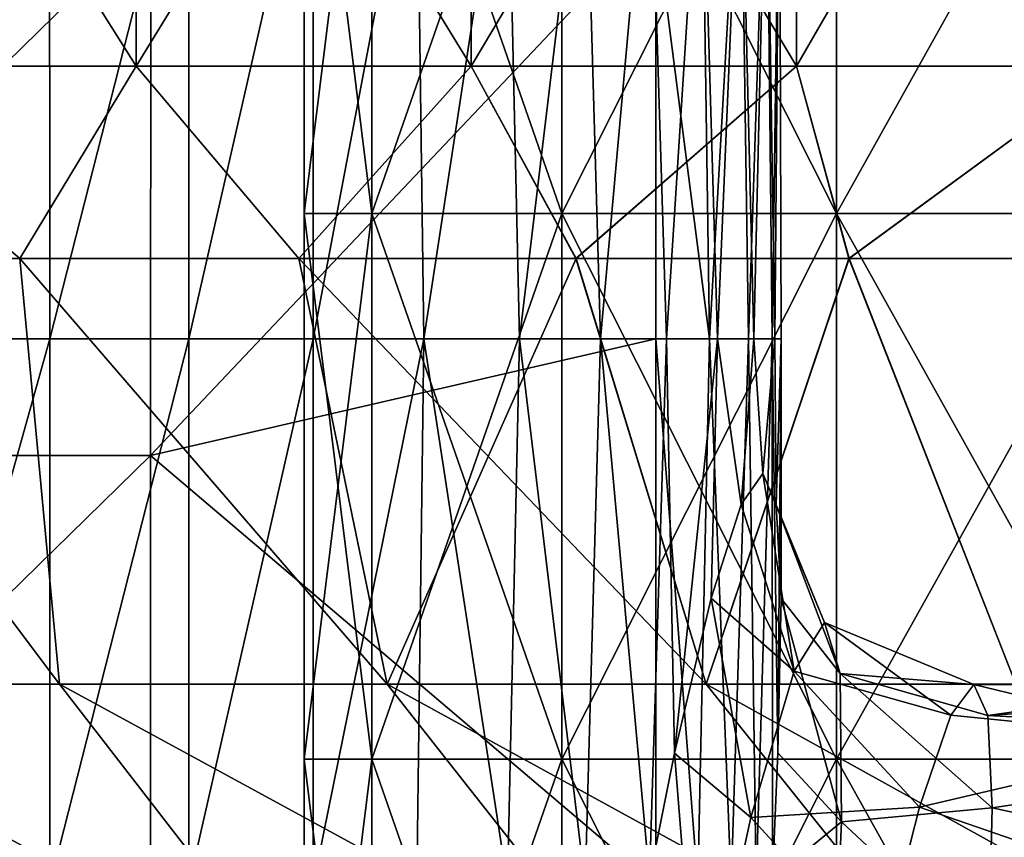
# Model space of a CAD drawing. Header units: inches. Extents: x -4.75 to 4.5, y 0 to 1.88.
# Tile 366 of 462: x 2.77 to 2.91, y 1.29 to 1.41. Entities that reach past the tile are written whole.
import ezdxf

# ---------------------------------------------------------------- set-up
doc = ezdxf.new("R2010")
doc.units = ezdxf.units.IN
doc.header["$LTSCALE"] = 101.851852
doc.header["$MEASUREMENT"] = 0
for name, color, linetype in [('11', 7, 'CONTINUOUS'), ('115', 7, 'CONTINUOUS'), ('12', 7, 'CONTINUOUS'), ('120', 7, 'CONTINUOUS'), ('39', 7, 'CONTINUOUS'), ('61', 7, 'CONTINUOUS'), ('62', 7, 'CONTINUOUS'), ('73', 7, 'CONTINUOUS'), ('74', 7, 'CONTINUOUS'), ('91', 7, 'CONTINUOUS'), ('92', 7, 'CONTINUOUS'), ('93', 7, 'CONTINUOUS')]:
    doc.layers.add(name, color=color, linetype=linetype)

msp = doc.modelspace()

# ---------------------------------------------------------------- linework, layer by layer
at = {"layer": '11', "color": 13, "linetype": 'Continuous', "true_color": 0xd67263}
for points in [[(2.74913, 1.4433, 0.85495), (2.77164, 1.4433, 0.77887), (2.7492, 1.36322, 0.85473), (2.74913, 1.4433, 0.85495)], [(2.7492, 1.36322, 0.85473), (2.77164, 1.4433, 0.77887), (2.77168, 1.36322, 0.77872), (2.7492, 1.36322, 0.85473)], [(2.77164, 1.4433, 0.77887), (2.79205, 1.4433, 0.7022), (2.77168, 1.36322, 0.77872), (2.77164, 1.4433, 0.77887)], [(2.77168, 1.36322, 0.77872), (2.79205, 1.4433, 0.7022), (2.79207, 1.36322, 0.70213), (2.77168, 1.36322, 0.77872)], [(2.79205, 1.4433, 0.7022), (2.81034, 1.4433, 0.625), (2.79207, 1.36322, 0.70213), (2.79205, 1.4433, 0.7022)], [(2.79207, 1.36322, 0.70213), (2.81034, 1.4433, 0.625), (2.81034, 1.36322, 0.625), (2.79207, 1.36322, 0.70213)], [(2.7492, 1.36322, 0.85473), (2.77168, 1.36322, 0.77872), (2.7492, 1.28314, 0.85473), (2.7492, 1.36322, 0.85473)], [(2.77168, 1.36322, 0.77872), (2.77168, 1.28314, 0.77872), (2.7492, 1.28314, 0.85473), (2.77168, 1.36322, 0.77872)], [(2.77168, 1.36322, 0.77872), (2.79207, 1.36322, 0.70213), (2.77168, 1.28314, 0.77872), (2.77168, 1.36322, 0.77872)], [(2.79207, 1.36322, 0.70213), (2.79207, 1.28314, 0.70213), (2.77168, 1.28314, 0.77872), (2.79207, 1.36322, 0.70213)], [(2.79207, 1.36322, 0.70213), (2.81034, 1.36322, 0.625), (2.79207, 1.28314, 0.70213), (2.79207, 1.36322, 0.70213)], [(2.81034, 1.36322, 0.625), (2.81034, 1.28314, 0.625), (2.79207, 1.28314, 0.70213), (2.81034, 1.36322, 0.625)]]:
    msp.add_3dface(points, dxfattribs=at)
at = {"layer": '115', "color": 13, "linetype": 'Continuous', "true_color": 0xd67263}
for points in [[(2.7731, 1.31256, 2.26289), (2.7261, 1.375, 2.29342), (2.72371, 1.31256, 2.3221), (2.7731, 1.31256, 2.26289)], [(2.76725, 1.375, 2.2436), (2.7261, 1.375, 2.29342), (2.7731, 1.31256, 2.26289), (2.76725, 1.375, 2.2436)], [(2.80821, 1.375, 2.19212), (2.76725, 1.375, 2.2436), (2.8212, 1.31256, 2.20263), (2.80821, 1.375, 2.19212)], [(2.8212, 1.31256, 2.20263), (2.76725, 1.375, 2.2436), (2.7731, 1.31256, 2.26289), (2.8212, 1.31256, 2.20263)], [(2.84889, 1.375, 2.13897), (2.80821, 1.375, 2.19212), (2.86799, 1.31256, 2.14135), (2.84889, 1.375, 2.13897)], [(2.86799, 1.31256, 2.14135), (2.80821, 1.375, 2.19212), (2.8212, 1.31256, 2.20263), (2.86799, 1.31256, 2.14135)], [(2.88894, 1.375, 2.08457), (2.84889, 1.375, 2.13897), (2.86799, 1.31256, 2.14135), (2.88894, 1.375, 2.08457)], [(2.91346, 1.31256, 2.07907), (2.88894, 1.375, 2.08457), (2.86799, 1.31256, 2.14135), (2.91346, 1.31256, 2.07907)], [(2.92807, 1.375, 2.02924), (2.88894, 1.375, 2.08457), (2.91346, 1.31256, 2.07907), (2.92807, 1.375, 2.02924)], [(2.7731, 1.31256, 2.26289), (2.72371, 1.31256, 2.3221), (2.80857, 1.26675, 2.29184), (2.7731, 1.31256, 2.26289)], [(2.72371, 1.31256, 2.3221), (2.75855, 1.26675, 2.35181), (2.80857, 1.26675, 2.29184), (2.72371, 1.31256, 2.3221)], [(2.8212, 1.31256, 2.20263), (2.7731, 1.31256, 2.26289), (2.85729, 1.26675, 2.23081), (2.8212, 1.31256, 2.20263)], [(2.7731, 1.31256, 2.26289), (2.80857, 1.26675, 2.29184), (2.85729, 1.26675, 2.23081), (2.7731, 1.31256, 2.26289)], [(2.86799, 1.31256, 2.14135), (2.8212, 1.31256, 2.20263), (2.90468, 1.26675, 2.16874), (2.86799, 1.31256, 2.14135)], [(2.8212, 1.31256, 2.20263), (2.85729, 1.26675, 2.23081), (2.90468, 1.26675, 2.16874), (2.8212, 1.31256, 2.20263)], [(2.91346, 1.31256, 2.07907), (2.86799, 1.31256, 2.14135), (2.95072, 1.26675, 2.10567), (2.91346, 1.31256, 2.07907)], [(2.86799, 1.31256, 2.14135), (2.90468, 1.26675, 2.16874), (2.95072, 1.26675, 2.10567), (2.86799, 1.31256, 2.14135)]]:
    msp.add_3dface(points, dxfattribs=at)
at = {"layer": '12', "color": 13, "linetype": 'Continuous', "true_color": 0xd67263}
for points in [[(2.78436, 1.40326, -2.22232), (2.73381, 1.40326, -2.28423), (2.78436, 1.48334, -2.22232), (2.78436, 1.40326, -2.22232)], [(2.73381, 1.40326, -2.28423), (2.73381, 1.48334, -2.28423), (2.78436, 1.48334, -2.22232), (2.73381, 1.40326, -2.28423)], [(2.73381, 1.40326, 2.28423), (2.78436, 1.40326, 2.22232), (2.73381, 1.48334, 2.28423), (2.73381, 1.40326, 2.28423)], [(2.78436, 1.40326, 2.22232), (2.78436, 1.48334, 2.22232), (2.73381, 1.48334, 2.28423), (2.78436, 1.40326, 2.22232)], [(2.83352, 1.40326, -2.1593), (2.78436, 1.40326, -2.22232), (2.83352, 1.48334, -2.1593), (2.83352, 1.40326, -2.1593)], [(2.78436, 1.40326, -2.22232), (2.78436, 1.48334, -2.22232), (2.83352, 1.48334, -2.1593), (2.78436, 1.40326, -2.22232)], [(2.78436, 1.40326, 2.22232), (2.83352, 1.40326, 2.1593), (2.78436, 1.48334, 2.22232), (2.78436, 1.40326, 2.22232)], [(2.83352, 1.40326, 2.1593), (2.83352, 1.48334, 2.1593), (2.78436, 1.48334, 2.22232), (2.83352, 1.40326, 2.1593)], [(2.88125, 1.40326, -2.09519), (2.83352, 1.40326, -2.1593), (2.88125, 1.48334, -2.09519), (2.88125, 1.40326, -2.09519)], [(2.83352, 1.40326, -2.1593), (2.83352, 1.48334, -2.1593), (2.88125, 1.48334, -2.09519), (2.83352, 1.40326, -2.1593)], [(2.83352, 1.40326, 2.1593), (2.88125, 1.40326, 2.09519), (2.83352, 1.48334, 2.1593), (2.83352, 1.40326, 2.1593)], [(2.88125, 1.40326, 2.09519), (2.88125, 1.48334, 2.09519), (2.83352, 1.48334, 2.1593), (2.88125, 1.40326, 2.09519)], [(2.92753, 1.40326, -2.03002), (2.88125, 1.40326, -2.09519), (2.92753, 1.48334, -2.03002), (2.92753, 1.40326, -2.03002)], [(2.88125, 1.40326, -2.09519), (2.88125, 1.48334, -2.09519), (2.92753, 1.48334, -2.03002), (2.88125, 1.40326, -2.09519)], [(2.88125, 1.40326, 2.09519), (2.92753, 1.40326, 2.03002), (2.88125, 1.48334, 2.09519), (2.88125, 1.40326, 2.09519)], [(2.92753, 1.40326, 2.03002), (2.92753, 1.48334, 2.03002), (2.88125, 1.48334, 2.09519), (2.92753, 1.40326, 2.03002)], [(2.76725, 1.375, 2.2436), (2.73381, 1.40326, 2.28423), (2.7261, 1.375, 2.29342), (2.76725, 1.375, 2.2436)], [(2.76727, 1.375, -2.24357), (2.72613, 1.375, -2.29339), (2.73381, 1.40326, -2.28423), (2.76727, 1.375, -2.24357)], [(2.78436, 1.40326, -2.22232), (2.76727, 1.375, -2.24357), (2.73381, 1.40326, -2.28423), (2.78436, 1.40326, -2.22232)], [(2.78436, 1.40326, 2.22232), (2.73381, 1.40326, 2.28423), (2.76725, 1.375, 2.2436), (2.78436, 1.40326, 2.22232)], [(2.80821, 1.375, 2.19212), (2.78436, 1.40326, 2.22232), (2.76725, 1.375, 2.2436), (2.80821, 1.375, 2.19212)], [(2.80823, 1.375, -2.19209), (2.76727, 1.375, -2.24357), (2.78436, 1.40326, -2.22232), (2.80823, 1.375, -2.19209)], [(2.83352, 1.40326, -2.1593), (2.80823, 1.375, -2.19209), (2.78436, 1.40326, -2.22232), (2.83352, 1.40326, -2.1593)], [(2.83352, 1.40326, 2.1593), (2.78436, 1.40326, 2.22232), (2.80821, 1.375, 2.19212), (2.83352, 1.40326, 2.1593)], [(2.84889, 1.375, 2.13897), (2.83352, 1.40326, 2.1593), (2.80821, 1.375, 2.19212), (2.84889, 1.375, 2.13897)], [(2.84892, 1.375, -2.13893), (2.80823, 1.375, -2.19209), (2.83352, 1.40326, -2.1593), (2.84892, 1.375, -2.13893)], [(2.88125, 1.40326, -2.09519), (2.84892, 1.375, -2.13893), (2.83352, 1.40326, -2.1593), (2.88125, 1.40326, -2.09519)], [(2.88125, 1.40326, 2.09519), (2.83352, 1.40326, 2.1593), (2.84889, 1.375, 2.13897), (2.88125, 1.40326, 2.09519)], [(2.88894, 1.375, 2.08457), (2.88125, 1.40326, 2.09519), (2.84889, 1.375, 2.13897), (2.88894, 1.375, 2.08457)], [(2.88898, 1.375, -2.08451), (2.84892, 1.375, -2.13893), (2.88125, 1.40326, -2.09519), (2.88898, 1.375, -2.08451)], [(2.92753, 1.40326, -2.03002), (2.88898, 1.375, -2.08451), (2.88125, 1.40326, -2.09519), (2.92753, 1.40326, -2.03002)], [(2.92753, 1.40326, 2.03002), (2.88125, 1.40326, 2.09519), (2.88894, 1.375, 2.08457), (2.92753, 1.40326, 2.03002)], [(2.92807, 1.375, 2.02924), (2.92753, 1.40326, 2.03002), (2.88894, 1.375, 2.08457), (2.92807, 1.375, 2.02924)], [(2.92812, 1.375, -2.02917), (2.88898, 1.375, -2.08451), (2.92753, 1.40326, -2.03002), (2.92812, 1.375, -2.02917)]]:
    msp.add_3dface(points, dxfattribs=at)
at = {"layer": '120', "color": 13, "linetype": 'Continuous', "true_color": 0xd67263}
for points in [[(2.72371, 1.31256, -2.3221), (2.72613, 1.375, -2.29339), (2.7731, 1.31256, -2.26289), (2.72371, 1.31256, -2.3221)], [(2.72613, 1.375, -2.29339), (2.76727, 1.375, -2.24357), (2.7731, 1.31256, -2.26289), (2.72613, 1.375, -2.29339)], [(2.76727, 1.375, -2.24357), (2.80823, 1.375, -2.19209), (2.8212, 1.31256, -2.20263), (2.76727, 1.375, -2.24357)], [(2.7731, 1.31256, -2.26289), (2.76727, 1.375, -2.24357), (2.8212, 1.31256, -2.20263), (2.7731, 1.31256, -2.26289)], [(2.80823, 1.375, -2.19209), (2.84892, 1.375, -2.13893), (2.8212, 1.31256, -2.20263), (2.80823, 1.375, -2.19209)], [(2.8212, 1.31256, -2.20263), (2.84892, 1.375, -2.13893), (2.86799, 1.31256, -2.14135), (2.8212, 1.31256, -2.20263)], [(2.84892, 1.375, -2.13893), (2.88898, 1.375, -2.08451), (2.86799, 1.31256, -2.14135), (2.84892, 1.375, -2.13893)], [(2.86799, 1.31256, -2.14135), (2.88898, 1.375, -2.08451), (2.91346, 1.31256, -2.07907), (2.86799, 1.31256, -2.14135)], [(2.88898, 1.375, -2.08451), (2.92812, 1.375, -2.02917), (2.91346, 1.31256, -2.07907), (2.88898, 1.375, -2.08451)], [(2.80857, 1.26675, -2.29184), (2.75855, 1.26675, -2.35181), (2.72371, 1.31256, -2.3221), (2.80857, 1.26675, -2.29184)], [(2.80857, 1.26675, -2.29184), (2.72371, 1.31256, -2.3221), (2.7731, 1.31256, -2.26289), (2.80857, 1.26675, -2.29184)], [(2.85729, 1.26675, -2.23081), (2.80857, 1.26675, -2.29184), (2.7731, 1.31256, -2.26289), (2.85729, 1.26675, -2.23081)], [(2.85729, 1.26675, -2.23081), (2.7731, 1.31256, -2.26289), (2.8212, 1.31256, -2.20263), (2.85729, 1.26675, -2.23081)], [(2.90468, 1.26675, -2.16874), (2.85729, 1.26675, -2.23081), (2.8212, 1.31256, -2.20263), (2.90468, 1.26675, -2.16874)], [(2.90468, 1.26675, -2.16874), (2.8212, 1.31256, -2.20263), (2.86799, 1.31256, -2.14135), (2.90468, 1.26675, -2.16874)], [(2.95072, 1.26675, -2.10567), (2.90468, 1.26675, -2.16874), (2.86799, 1.31256, -2.14135), (2.95072, 1.26675, -2.10567)], [(2.95072, 1.26675, -2.10567), (2.86799, 1.31256, -2.14135), (2.91346, 1.31256, -2.07907), (2.95072, 1.26675, -2.10567)]]:
    msp.add_3dface(points, dxfattribs=at)
at = {"layer": '39', "color": 13, "linetype": 'Continuous', "true_color": 0xd67263}
for points in [[(2.81034, 1.36322, 0.625), (2.81034, 1.4433, 0.625), (2.8255, 1.4433, 0.55246), (2.81034, 1.36322, 0.625)], [(2.82655, 1.36322, 0.54704), (2.81034, 1.36322, 0.625), (2.8255, 1.4433, 0.55246), (2.82655, 1.36322, 0.54704)], [(2.83878, 1.4433, 0.47956), (2.82655, 1.36322, 0.54704), (2.8255, 1.4433, 0.55246), (2.83878, 1.4433, 0.47956)], [(2.8406, 1.36322, 0.46866), (2.82655, 1.36322, 0.54704), (2.83878, 1.4433, 0.47956), (2.8406, 1.36322, 0.46866)], [(2.85018, 1.4433, 0.40633), (2.8406, 1.36322, 0.46866), (2.83878, 1.4433, 0.47956), (2.85018, 1.4433, 0.40633)], [(2.85247, 1.36322, 0.38992), (2.8406, 1.36322, 0.46866), (2.85018, 1.4433, 0.40633), (2.85247, 1.36322, 0.38992)], [(2.8597, 1.4433, 0.33284), (2.85247, 1.36322, 0.38992), (2.85018, 1.4433, 0.40633), (2.8597, 1.4433, 0.33284)], [(2.86217, 1.36322, 0.31089), (2.85247, 1.36322, 0.38992), (2.8597, 1.4433, 0.33284), (2.86217, 1.36322, 0.31089)], [(2.86731, 1.4433, 0.25913), (2.86217, 1.36322, 0.31089), (2.8597, 1.4433, 0.33284), (2.86731, 1.4433, 0.25913)], [(2.86061, 1.4245, -0.32485), (2.8685, 1.36322, -0.24561), (2.86733, 1.4433, -0.25892), (2.86061, 1.4245, -0.32485)], [(2.86967, 1.36322, 0.23162), (2.86217, 1.36322, 0.31089), (2.86731, 1.4433, 0.25913), (2.86967, 1.36322, 0.23162)], [(2.87303, 1.4433, 0.18524), (2.86967, 1.36322, 0.23162), (2.86731, 1.4433, 0.25913), (2.87303, 1.4433, 0.18524)], [(2.86733, 1.4433, -0.25892), (2.8685, 1.36322, -0.24561), (2.87305, 1.4433, -0.18504), (2.86733, 1.4433, -0.25892)], [(2.8685, 1.36322, -0.24561), (2.8742, 1.36322, -0.16619), (2.87305, 1.4433, -0.18504), (2.8685, 1.36322, -0.24561)], [(2.87498, 1.36322, 0.15217), (2.86967, 1.36322, 0.23162), (2.87303, 1.4433, 0.18524), (2.87498, 1.36322, 0.15217)], [(2.87685, 1.4433, 0.11124), (2.87498, 1.36322, 0.15217), (2.87303, 1.4433, 0.18524), (2.87685, 1.4433, 0.11124)], [(2.87305, 1.4433, -0.18504), (2.8742, 1.36322, -0.16619), (2.87686, 1.4433, -0.11103), (2.87305, 1.4433, -0.18504)], [(2.8742, 1.36322, -0.16619), (2.8777, 1.36322, -0.08664), (2.87686, 1.4433, -0.11103), (2.8742, 1.36322, -0.16619)], [(2.87808, 1.36322, 0.0726), (2.87498, 1.36322, 0.15217), (2.87685, 1.4433, 0.11124), (2.87808, 1.36322, 0.0726)], [(2.87876, 1.4433, 0.03715), (2.87808, 1.36322, 0.0726), (2.87685, 1.4433, 0.11124), (2.87876, 1.4433, 0.03715)], [(2.87686, 1.4433, -0.11103), (2.8777, 1.36322, -0.08664), (2.87876, 1.4433, -0.03695), (2.87686, 1.4433, -0.11103)], [(2.8777, 1.36322, -0.08664), (2.87899, 1.36322, -0.00702), (2.87876, 1.4433, -0.03695), (2.8777, 1.36322, -0.08664)], [(2.87899, 1.36322, -0.00702), (2.87808, 1.36322, 0.0726), (2.87876, 1.4433, 0.03715), (2.87899, 1.36322, -0.00702)], [(2.87876, 1.4433, -0.03695), (2.87899, 1.36322, -0.00702), (2.87876, 1.4433, 0.03715), (2.87876, 1.4433, -0.03695)], [(2.86061, 1.36322, -0.32485), (2.8685, 1.36322, -0.24561), (2.86061, 1.4245, -0.32485), (2.86061, 1.36322, -0.32485)], [(2.81034, 1.28314, 0.625), (2.81034, 1.36322, 0.625), (2.82655, 1.36322, 0.54704), (2.81034, 1.28314, 0.625)], [(2.81034, 1.28314, 0.625), (2.82655, 1.36322, 0.54704), (2.82552, 1.28314, 0.55232), (2.81034, 1.28314, 0.625)], [(2.82552, 1.28314, 0.55232), (2.82655, 1.36322, 0.54704), (2.83883, 1.28314, 0.47927), (2.82552, 1.28314, 0.55232)], [(2.82655, 1.36322, 0.54704), (2.8406, 1.36322, 0.46866), (2.83883, 1.28314, 0.47927), (2.82655, 1.36322, 0.54704)], [(2.83883, 1.28314, 0.47927), (2.8406, 1.36322, 0.46866), (2.85024, 1.28314, 0.4059), (2.83883, 1.28314, 0.47927)], [(2.8406, 1.36322, 0.46866), (2.85247, 1.36322, 0.38992), (2.85024, 1.28314, 0.4059), (2.8406, 1.36322, 0.46866)], [(2.85024, 1.28314, 0.4059), (2.85247, 1.36322, 0.38992), (2.8597, 1.28409, 0.33282), (2.85024, 1.28314, 0.4059)], [(2.85247, 1.36322, 0.38992), (2.86217, 1.36322, 0.31089), (2.8597, 1.28409, 0.33282), (2.85247, 1.36322, 0.38992)], [(2.8597, 1.28409, 0.33282), (2.86217, 1.36322, 0.31089), (2.86337, 1.30246, 0.29962), (2.8597, 1.28409, 0.33282)], [(2.86061, 1.28314, -0.32485), (2.86678, 1.28314, -0.26503), (2.86061, 1.36322, -0.32485), (2.86061, 1.28314, -0.32485)], [(2.86061, 1.36322, -0.32485), (2.86678, 1.28314, -0.26503), (2.8685, 1.36322, -0.24561), (2.86061, 1.36322, -0.32485)], [(2.86217, 1.36322, 0.31089), (2.86967, 1.36322, 0.23162), (2.86337, 1.30246, 0.29962), (2.86217, 1.36322, 0.31089)], [(2.86337, 1.30246, 0.29962), (2.86967, 1.36322, 0.23162), (2.86874, 1.3252, 0.2428), (2.86337, 1.30246, 0.29962)], [(2.86678, 1.28314, -0.26503), (2.87169, 1.28314, -0.20509), (2.8685, 1.36322, -0.24561), (2.86678, 1.28314, -0.26503)], [(2.8685, 1.36322, -0.24561), (2.87169, 1.28314, -0.20509), (2.8742, 1.36322, -0.16619), (2.8685, 1.36322, -0.24561)], [(2.86874, 1.3252, 0.2428), (2.86967, 1.36322, 0.23162), (2.87313, 1.33895, 0.18379), (2.86874, 1.3252, 0.2428)], [(2.86967, 1.36322, 0.23162), (2.87498, 1.36322, 0.15217), (2.87313, 1.33895, 0.18379), (2.86967, 1.36322, 0.23162)], [(2.87169, 1.28314, -0.20509), (2.87534, 1.28314, -0.14506), (2.8742, 1.36322, -0.16619), (2.87169, 1.28314, -0.20509)], [(2.87313, 1.33895, 0.18379), (2.87498, 1.36322, 0.15217), (2.87634, 1.3435, 0.12367), (2.87313, 1.33895, 0.18379)], [(2.8742, 1.36322, -0.16619), (2.87534, 1.28314, -0.14506), (2.8777, 1.36322, -0.08664), (2.8742, 1.36322, -0.16619)], [(2.87498, 1.36322, 0.15217), (2.87808, 1.36322, 0.0726), (2.87634, 1.3435, 0.12367), (2.87498, 1.36322, 0.15217)], [(2.87534, 1.28314, -0.14506), (2.87773, 1.28408, -0.08552), (2.8777, 1.36322, -0.08664), (2.87534, 1.28314, -0.14506)], [(2.87634, 1.3435, 0.12367), (2.87808, 1.36322, 0.0726), (2.8783, 1.33889, 0.06326), (2.87634, 1.3435, 0.12367)], [(2.8777, 1.36322, -0.08664), (2.87773, 1.28408, -0.08552), (2.87853, 1.30252, -0.05217), (2.8777, 1.36322, -0.08664)], [(2.87899, 1.36322, -0.00702), (2.8777, 1.36322, -0.08664), (2.87853, 1.30252, -0.05217), (2.87899, 1.36322, -0.00702)], [(2.87808, 1.36322, 0.0726), (2.87899, 1.36322, -0.00702), (2.8783, 1.33889, 0.06326), (2.87808, 1.36322, 0.0726)], [(2.8783, 1.33889, 0.06326), (2.87899, 1.36322, -0.00702), (2.879, 1.32515, 0.00434), (2.8783, 1.33889, 0.06326)], [(2.879, 1.32515, 0.00434), (2.87899, 1.36322, -0.00702), (2.87853, 1.30252, -0.05217), (2.879, 1.32515, 0.00434)]]:
    msp.add_3dface(points, dxfattribs=at)
at = {"layer": '61', "color": 13, "linetype": 'Continuous', "true_color": 0xd67263}
for points in [[(2.90731, 1.3125, 0.125), (2.90932, 1.30796, 0.06685), (2.94114, 1.3125, 0.125), (2.90731, 1.3125, 0.125)], [(2.94114, 1.3125, 0.125), (2.90932, 1.30796, 0.06685), (2.9764, 1.3125, 0.125), (2.94114, 1.3125, 0.125)], [(2.9764, 1.3125, 0.125), (2.90932, 1.30796, 0.06685), (2.9764, 1.30431, 0.04703), (2.9764, 1.3125, 0.125)], [(2.90932, 1.30796, 0.06685), (2.90999, 1.29445, 0.01006), (2.9764, 1.30431, 0.04703), (2.90932, 1.30796, 0.06685)], [(2.9764, 1.30431, 0.04703), (2.90999, 1.29445, 0.01006), (2.9764, 1.28008, -0.02753), (2.9764, 1.30431, 0.04703)], [(2.90999, 1.29445, 0.01006), (2.90943, 1.27224, -0.04403), (2.9764, 1.28008, -0.02753), (2.90999, 1.29445, 0.01006)]]:
    msp.add_3dface(points, dxfattribs=at)
at = {"layer": '62', "color": 13, "linetype": 'Continuous', "true_color": 0xd67263}
for points in [[(2.90392, 1.30802, 0.18282), (2.90731, 1.3125, 0.125), (2.94114, 1.30431, 0.20297), (2.90392, 1.30802, 0.18282)], [(2.90731, 1.3125, 0.125), (2.94114, 1.3125, 0.125), (2.94114, 1.30431, 0.20297), (2.90731, 1.3125, 0.125)], [(2.89931, 1.29454, 0.23967), (2.90392, 1.30802, 0.18282), (2.94114, 1.30431, 0.20297), (2.89931, 1.29454, 0.23967)], [(2.94114, 1.28008, 0.27753), (2.89931, 1.29454, 0.23967), (2.94114, 1.30431, 0.20297), (2.94114, 1.28008, 0.27753)], [(2.89366, 1.27224, 0.29405), (2.89931, 1.29454, 0.23967), (2.94114, 1.28008, 0.27753), (2.89366, 1.27224, 0.29405)]]:
    msp.add_3dface(points, dxfattribs=at)
at = {"layer": '73', "color": 13, "linetype": 'Continuous', "true_color": 0xd67263}
for points in [[(2.81894, 1.46172, -1.40032), (2.80899, 1.46172, -1.35672), (2.81894, 1.38164, -1.40032), (2.81894, 1.46172, -1.40032)], [(2.81894, 1.38164, -1.40032), (2.80899, 1.46172, -1.35672), (2.80899, 1.38164, -1.35672), (2.81894, 1.38164, -1.40032)], [(2.84683, 1.46172, -1.43529), (2.81894, 1.46172, -1.40032), (2.84683, 1.38164, -1.43529), (2.84683, 1.46172, -1.43529)], [(2.84683, 1.38164, -1.43529), (2.81894, 1.46172, -1.40032), (2.81894, 1.38164, -1.40032), (2.84683, 1.38164, -1.43529)], [(2.88712, 1.46172, -1.4547), (2.84683, 1.46172, -1.43529), (2.88712, 1.38164, -1.4547), (2.88712, 1.46172, -1.4547)], [(2.88712, 1.38164, -1.4547), (2.84683, 1.46172, -1.43529), (2.84683, 1.38164, -1.43529), (2.88712, 1.38164, -1.4547)], [(2.93185, 1.46172, -1.4547), (2.88712, 1.46172, -1.4547), (2.93185, 1.38164, -1.4547), (2.93185, 1.46172, -1.4547)], [(2.93185, 1.38164, -1.4547), (2.88712, 1.46172, -1.4547), (2.88712, 1.38164, -1.4547), (2.93185, 1.38164, -1.4547)], [(2.81894, 1.38164, -1.40032), (2.80899, 1.38164, -1.35672), (2.81894, 1.30156, -1.40032), (2.81894, 1.38164, -1.40032)], [(2.81894, 1.30156, -1.40032), (2.80899, 1.38164, -1.35672), (2.80899, 1.30156, -1.35672), (2.81894, 1.30156, -1.40032)], [(2.84683, 1.38164, -1.43529), (2.81894, 1.38164, -1.40032), (2.84683, 1.30156, -1.43529), (2.84683, 1.38164, -1.43529)], [(2.84683, 1.30156, -1.43529), (2.81894, 1.38164, -1.40032), (2.81894, 1.30156, -1.40032), (2.84683, 1.30156, -1.43529)], [(2.88712, 1.38164, -1.4547), (2.84683, 1.38164, -1.43529), (2.88712, 1.30156, -1.4547), (2.88712, 1.38164, -1.4547)], [(2.88712, 1.30156, -1.4547), (2.84683, 1.38164, -1.43529), (2.84683, 1.30156, -1.43529), (2.88712, 1.30156, -1.4547)], [(2.93185, 1.38164, -1.4547), (2.88712, 1.38164, -1.4547), (2.93185, 1.30156, -1.4547), (2.93185, 1.38164, -1.4547)], [(2.93185, 1.30156, -1.4547), (2.88712, 1.38164, -1.4547), (2.88712, 1.30156, -1.4547), (2.93185, 1.30156, -1.4547)], [(2.81894, 1.30156, -1.40032), (2.80899, 1.30156, -1.35672), (2.81894, 1.22148, -1.40032), (2.81894, 1.30156, -1.40032)], [(2.81894, 1.22148, -1.40032), (2.80899, 1.30156, -1.35672), (2.80899, 1.22148, -1.35672), (2.81894, 1.22148, -1.40032)], [(2.84683, 1.30156, -1.43529), (2.81894, 1.30156, -1.40032), (2.84683, 1.22148, -1.43529), (2.84683, 1.30156, -1.43529)], [(2.84683, 1.22148, -1.43529), (2.81894, 1.30156, -1.40032), (2.81894, 1.22148, -1.40032), (2.84683, 1.22148, -1.43529)], [(2.88712, 1.30156, -1.4547), (2.84683, 1.30156, -1.43529), (2.88712, 1.22148, -1.4547), (2.88712, 1.30156, -1.4547)], [(2.88712, 1.22148, -1.4547), (2.84683, 1.30156, -1.43529), (2.84683, 1.22148, -1.43529), (2.88712, 1.22148, -1.4547)], [(2.93185, 1.30156, -1.4547), (2.88712, 1.30156, -1.4547), (2.93185, 1.22148, -1.4547), (2.93185, 1.30156, -1.4547)], [(2.93185, 1.22148, -1.4547), (2.88712, 1.30156, -1.4547), (2.88712, 1.22148, -1.4547), (2.93185, 1.22148, -1.4547)]]:
    msp.add_3dface(points, dxfattribs=at)
at = {"layer": '74', "color": 13, "linetype": 'Continuous', "true_color": 0xd67263}
for points in [[(2.80899, 1.38164, -1.35672), (2.80899, 1.46172, -1.35672), (2.81894, 1.46172, -1.31311), (2.80899, 1.38164, -1.35672)], [(2.80899, 1.38164, -1.35672), (2.81894, 1.46172, -1.31311), (2.81894, 1.38164, -1.31311), (2.80899, 1.38164, -1.35672)], [(2.81894, 1.46172, -1.31311), (2.84683, 1.46172, -1.27814), (2.81894, 1.38164, -1.31311), (2.81894, 1.46172, -1.31311)], [(2.81894, 1.38164, -1.31311), (2.84683, 1.46172, -1.27814), (2.84683, 1.38164, -1.27814), (2.81894, 1.38164, -1.31311)], [(2.84683, 1.46172, -1.27814), (2.88712, 1.46172, -1.25874), (2.84683, 1.38164, -1.27814), (2.84683, 1.46172, -1.27814)], [(2.84683, 1.38164, -1.27814), (2.88712, 1.46172, -1.25874), (2.88712, 1.38164, -1.25874), (2.84683, 1.38164, -1.27814)], [(2.88712, 1.46172, -1.25874), (2.93185, 1.46172, -1.25874), (2.88712, 1.38164, -1.25874), (2.88712, 1.46172, -1.25874)], [(2.88712, 1.38164, -1.25874), (2.93185, 1.46172, -1.25874), (2.93185, 1.38164, -1.25874), (2.88712, 1.38164, -1.25874)], [(2.80899, 1.30156, -1.35672), (2.80899, 1.38164, -1.35672), (2.81894, 1.38164, -1.31311), (2.80899, 1.30156, -1.35672)], [(2.80899, 1.30156, -1.35672), (2.81894, 1.38164, -1.31311), (2.81894, 1.30156, -1.31311), (2.80899, 1.30156, -1.35672)], [(2.81894, 1.38164, -1.31311), (2.84683, 1.38164, -1.27814), (2.81894, 1.30156, -1.31311), (2.81894, 1.38164, -1.31311)], [(2.81894, 1.30156, -1.31311), (2.84683, 1.38164, -1.27814), (2.84683, 1.30156, -1.27814), (2.81894, 1.30156, -1.31311)], [(2.84683, 1.38164, -1.27814), (2.88712, 1.38164, -1.25874), (2.84683, 1.30156, -1.27814), (2.84683, 1.38164, -1.27814)], [(2.84683, 1.30156, -1.27814), (2.88712, 1.38164, -1.25874), (2.88712, 1.30156, -1.25874), (2.84683, 1.30156, -1.27814)], [(2.88712, 1.38164, -1.25874), (2.93185, 1.38164, -1.25874), (2.88712, 1.30156, -1.25874), (2.88712, 1.38164, -1.25874)], [(2.88712, 1.30156, -1.25874), (2.93185, 1.38164, -1.25874), (2.93185, 1.30156, -1.25874), (2.88712, 1.30156, -1.25874)], [(2.80899, 1.22148, -1.35672), (2.80899, 1.30156, -1.35672), (2.81894, 1.30156, -1.31311), (2.80899, 1.22148, -1.35672)], [(2.80899, 1.22148, -1.35672), (2.81894, 1.30156, -1.31311), (2.81894, 1.22148, -1.31311), (2.80899, 1.22148, -1.35672)], [(2.81894, 1.30156, -1.31311), (2.84683, 1.30156, -1.27814), (2.81894, 1.22148, -1.31311), (2.81894, 1.30156, -1.31311)], [(2.81894, 1.22148, -1.31311), (2.84683, 1.30156, -1.27814), (2.84683, 1.22148, -1.27814), (2.81894, 1.22148, -1.31311)], [(2.84683, 1.30156, -1.27814), (2.88712, 1.30156, -1.25874), (2.84683, 1.22148, -1.27814), (2.84683, 1.30156, -1.27814)], [(2.84683, 1.22148, -1.27814), (2.88712, 1.30156, -1.25874), (2.88712, 1.22148, -1.25874), (2.84683, 1.22148, -1.27814)], [(2.88712, 1.30156, -1.25874), (2.93185, 1.30156, -1.25874), (2.88712, 1.22148, -1.25874), (2.88712, 1.30156, -1.25874)], [(2.88712, 1.22148, -1.25874), (2.93185, 1.30156, -1.25874), (2.93185, 1.22148, -1.25874), (2.88712, 1.22148, -1.25874)]]:
    msp.add_3dface(points, dxfattribs=at)
at = {"layer": '91', "color": 13, "linetype": 'Continuous', "true_color": 0xd67263}
for points in [[(2.87313, 1.33895, 0.18379), (2.87634, 1.3435, 0.12367), (2.8809, 1.31448, 0.19871), (2.87313, 1.33895, 0.18379)], [(2.8809, 1.31448, 0.19871), (2.87634, 1.3435, 0.12367), (2.88538, 1.32161, 0.12406), (2.8809, 1.31448, 0.19871)], [(2.86874, 1.3252, 0.2428), (2.87313, 1.33895, 0.18379), (2.8809, 1.31448, 0.19871), (2.86874, 1.3252, 0.2428)], [(2.86337, 1.30246, 0.29962), (2.86874, 1.3252, 0.2428), (2.87456, 1.29299, 0.27052), (2.86337, 1.30246, 0.29962)], [(2.87456, 1.29299, 0.27052), (2.86874, 1.3252, 0.2428), (2.8809, 1.31448, 0.19871), (2.87456, 1.29299, 0.27052)], [(2.90392, 1.30802, 0.18282), (2.8809, 1.31448, 0.19871), (2.88538, 1.32161, 0.12406), (2.90392, 1.30802, 0.18282)], [(2.90731, 1.3125, 0.125), (2.90392, 1.30802, 0.18282), (2.88538, 1.32161, 0.12406), (2.90731, 1.3125, 0.125)], [(2.89931, 1.29454, 0.23967), (2.87456, 1.29299, 0.27052), (2.8809, 1.31448, 0.19871), (2.89931, 1.29454, 0.23967)], [(2.90392, 1.30802, 0.18282), (2.89931, 1.29454, 0.23967), (2.8809, 1.31448, 0.19871), (2.90392, 1.30802, 0.18282)], [(2.8597, 1.28409, 0.33282), (2.86337, 1.30246, 0.29962), (2.86693, 1.25794, 0.33682), (2.8597, 1.28409, 0.33282)], [(2.86693, 1.25794, 0.33682), (2.86337, 1.30246, 0.29962), (2.87456, 1.29299, 0.27052), (2.86693, 1.25794, 0.33682)], [(2.89931, 1.29454, 0.23967), (2.89366, 1.27224, 0.29405), (2.87456, 1.29299, 0.27052), (2.89931, 1.29454, 0.23967)], [(2.89366, 1.27224, 0.29405), (2.86693, 1.25794, 0.33682), (2.87456, 1.29299, 0.27052), (2.89366, 1.27224, 0.29405)]]:
    msp.add_3dface(points, dxfattribs=at)
at = {"layer": '92', "color": 13, "linetype": 'Continuous', "true_color": 0xd67263}
for points in [[(2.87634, 1.3435, 0.12367), (2.8783, 1.33889, 0.06326), (2.88538, 1.32161, 0.12406), (2.87634, 1.3435, 0.12367)], [(2.8783, 1.33889, 0.06326), (2.879, 1.32515, 0.00434), (2.88769, 1.31414, 0.04958), (2.8783, 1.33889, 0.06326)], [(2.88538, 1.32161, 0.12406), (2.8783, 1.33889, 0.06326), (2.88769, 1.31414, 0.04958), (2.88538, 1.32161, 0.12406)], [(2.879, 1.32515, 0.00434), (2.87853, 1.30252, -0.05217), (2.88788, 1.29235, -0.02207), (2.879, 1.32515, 0.00434)], [(2.88769, 1.31414, 0.04958), (2.879, 1.32515, 0.00434), (2.88788, 1.29235, -0.02207), (2.88769, 1.31414, 0.04958)], [(2.90731, 1.3125, 0.125), (2.88538, 1.32161, 0.12406), (2.88769, 1.31414, 0.04958), (2.90731, 1.3125, 0.125)], [(2.90999, 1.29445, 0.01006), (2.90932, 1.30796, 0.06685), (2.88769, 1.31414, 0.04958), (2.90999, 1.29445, 0.01006)], [(2.90999, 1.29445, 0.01006), (2.88769, 1.31414, 0.04958), (2.88788, 1.29235, -0.02207), (2.90999, 1.29445, 0.01006)], [(2.90932, 1.30796, 0.06685), (2.90731, 1.3125, 0.125), (2.88769, 1.31414, 0.04958), (2.90932, 1.30796, 0.06685)], [(2.87853, 1.30252, -0.05217), (2.87773, 1.28408, -0.08552), (2.88788, 1.29235, -0.02207), (2.87853, 1.30252, -0.05217)], [(2.90943, 1.27224, -0.04403), (2.90999, 1.29445, 0.01006), (2.88788, 1.29235, -0.02207), (2.90943, 1.27224, -0.04403)], [(2.88788, 1.29235, -0.02207), (2.87773, 1.28408, -0.08552), (2.8863, 1.25702, -0.0882), (2.88788, 1.29235, -0.02207)], [(2.90943, 1.27224, -0.04403), (2.88788, 1.29235, -0.02207), (2.8863, 1.25702, -0.0882), (2.90943, 1.27224, -0.04403)]]:
    msp.add_3dface(points, dxfattribs=at)
at = {"layer": '93', "color": 13, "linetype": 'Continuous', "true_color": 0xd67263}
for points in [[(2.70643, 1.4245, -0.32485), (2.70639, 1.34614, -0.32485), (2.78651, 1.4245, -0.32485), (2.70643, 1.4245, -0.32485)], [(2.78651, 1.4245, -0.32485), (2.70639, 1.34614, -0.32485), (2.78647, 1.34614, -0.32485), (2.78651, 1.4245, -0.32485)], [(2.86061, 1.36322, -0.32485), (2.86061, 1.4245, -0.32485), (2.78647, 1.34614, -0.32485), (2.86061, 1.36322, -0.32485)], [(2.86061, 1.4245, -0.32485), (2.78651, 1.4245, -0.32485), (2.78647, 1.34614, -0.32485), (2.86061, 1.4245, -0.32485)], [(2.86061, 1.28314, -0.32485), (2.86061, 1.36322, -0.32485), (2.78647, 1.34614, -0.32485), (2.86061, 1.28314, -0.32485)], [(2.70639, 1.34614, -0.32485), (2.70636, 1.26777, -0.32485), (2.78647, 1.34614, -0.32485), (2.70639, 1.34614, -0.32485)], [(2.78647, 1.34614, -0.32485), (2.70636, 1.26777, -0.32485), (2.78644, 1.26777, -0.32485), (2.78647, 1.34614, -0.32485)], [(2.86061, 1.28314, -0.32485), (2.78647, 1.34614, -0.32485), (2.78644, 1.26777, -0.32485), (2.86061, 1.28314, -0.32485)]]:
    msp.add_3dface(points, dxfattribs=at)

doc.saveas('drawing.dxf')
